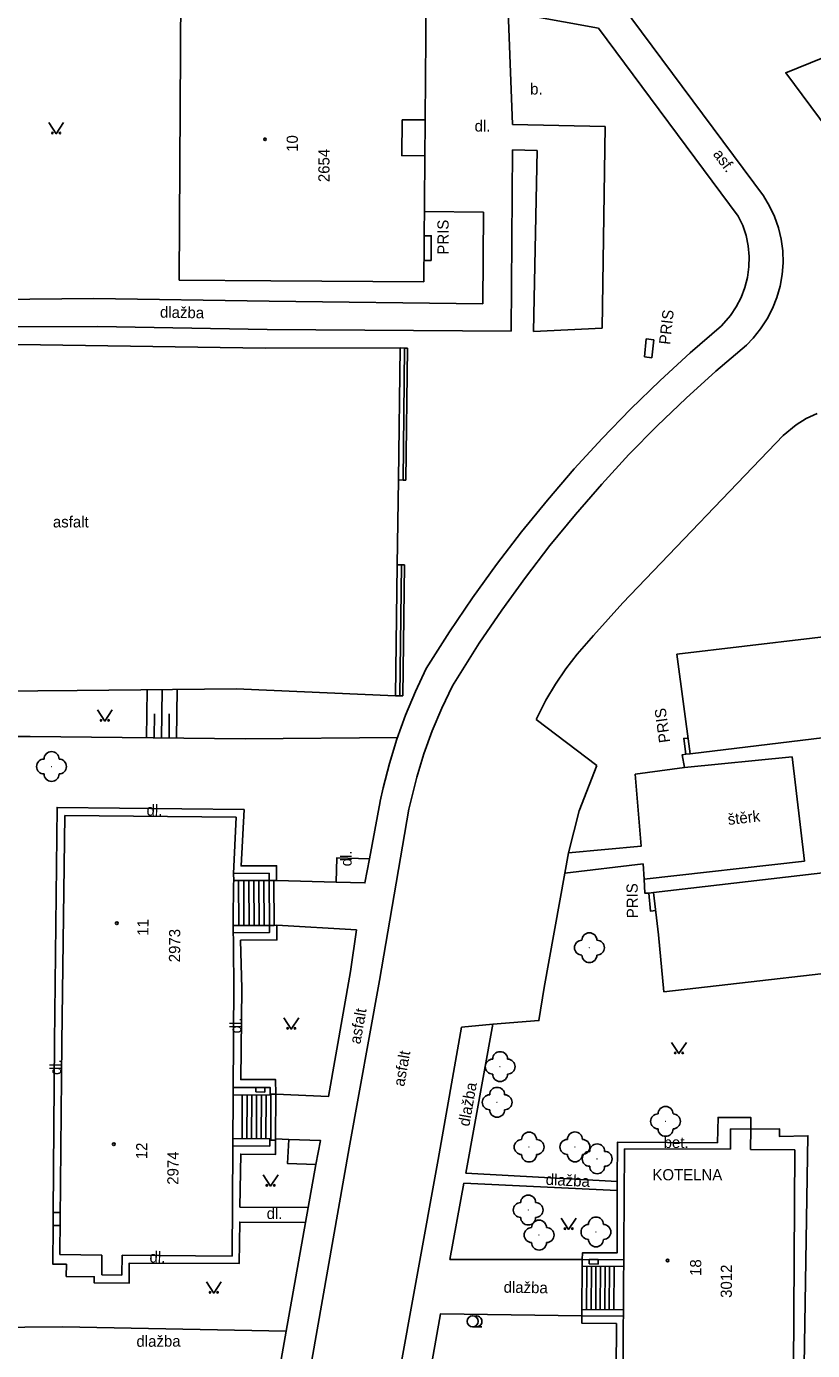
# Model space of a CAD drawing. Extents: x -584400 to -581602, y -1210894 to -1208793.
# Drawn here: x -582434.8 to -582382.1, y -1209884.4 to -1209795.7 of the extents above; entities that cross this region are included whole.
import ezdxf

# ---------------------------------------------------------------- set-up
doc = ezdxf.new("R2010")
doc.units = 0
for name, color, linetype in [('BUDOVY_MĚŘ', 7, 'Continuous'), ('POMOC_POPIS', 7, 'Continuous'), ('ROZHRANÍ_PLOCH', 7, 'Continuous'), ('VÝŠKOPIS', 7, 'Continuous'), ('ZELEŇ', 7, 'Continuous'), ('ZN_BUDOV', 7, 'Continuous'), ('ZN_DOPLŇKOVÉ', 7, 'Continuous'), ('ZN_KULTUR', 7, 'Continuous'), ('Č_POPIS_EVID', 7, 'Continuous')]:
    doc.layers.add(name, color=color, linetype=linetype)

msp = doc.modelspace()

# ---------------------------------------------------------------- linework, layer by layer
at = {"layer": 'BUDOVY_MĚŘ'}
for points in [[(-582424.56, -1209812.68), (-582424.44, -1209793.42)], [(-582408.01, -1209793.68), (-582408.16, -1209812.79)], [(-582408.14, -1209809.69), (-582407.67, -1209809.69), (-582407.68, -1209811.35), (-582408.15, -1209811.35)], [(-582418.4, -1209812.72), (-582424.56, -1209812.68)], [(-582408.16, -1209812.79), (-582418.4, -1209812.72)], [(-582393.39, -1209817.81), (-582392.89, -1209817.87), (-582392.76, -1209816.67), (-582393.26, -1209816.61), (-582393.39, -1209817.81)], [(-582368.55, -1209835.05), (-582391.22, -1209837.73)], [(-582391.22, -1209837.73), (-582390.31, -1209844.4)], [(-582390.31, -1209844.4), (-582367.85, -1209841.68)], [(-582390.45, -1209843.35), (-582390.75, -1209843.38), (-582390.62, -1209844.44)], [(-582390.31, -1209844.4), (-582390.62, -1209844.44)], [(-582432.4, -1209863.76), (-582432.22, -1209848.55)], [(-582432.22, -1209848.55), (-582420.74, -1209848.65)], [(-582420.89, -1209859.77), (-582420.93, -1209855.59), (-582420.91, -1209853.17), (-582420.9, -1209852.9), (-582420.91, -1209852.42), (-582420.74, -1209848.65)], [(-582357.03, -1209849.54), (-582392.77, -1209853.71)], [(-582392.77, -1209853.71), (-582393.1, -1209853.75)], [(-582393.1, -1209853.75), (-582392.98, -1209854.95), (-582392.63, -1209854.92)], [(-582392.77, -1209853.71), (-582392.45, -1209856.54)], [(-582392.45, -1209856.54), (-582392.08, -1209860.37)], [(-582392.08, -1209860.37), (-582375.72, -1209858.49)], [(-582420.89, -1209859.77), (-582421.01, -1209878.08)], [(-582432.55, -1209877.97), (-582432.4, -1209863.76)], [(-582419.42, -1209866.77), (-582419.42, -1209867.07)], [(-582418.82, -1209866.78), (-582419.42, -1209866.77)], [(-582418.82, -1209866.78), (-582418.82, -1209867.08)], [(-582418.82, -1209867.08), (-582419.42, -1209867.07)], [(-582387.61, -1209869.55), (-582387.62, -1209870.91)], [(-582386.26, -1209869.56), (-582387.61, -1209869.55)], [(-582386.27, -1209870.92), (-582386.26, -1209869.56)], [(-582394.92, -1209900.23), (-582394.73, -1209870.87)], [(-582394.73, -1209870.87), (-582387.62, -1209870.91)], [(-582386.27, -1209870.92), (-582383.31, -1209870.94)], [(-582383.31, -1209870.94), (-582383.49, -1209900.28)], [(-582429.72, -1209878), (-582432.55, -1209877.97)], [(-582429.73, -1209879.32), (-582429.72, -1209878)], [(-582428.38, -1209878.01), (-582428.39, -1209879.35)], [(-582421.01, -1209878.08), (-582428.38, -1209878.01)], [(-582397.09, -1209878.59), (-582397.09, -1209878.29)], [(-582397.09, -1209878.29), (-582396.49, -1209878.3)], [(-582396.49, -1209878.6), (-582396.49, -1209878.3)], [(-582397.09, -1209878.59), (-582396.49, -1209878.6)], [(-582428.39, -1209879.35), (-582429.73, -1209879.32)]]:
    msp.add_lwpolyline(points, dxfattribs=at)
at = {"layer": 'ROZHRANÍ_PLOCH'}
for points in [[(-582437.83, -1209768.38), (-582433.72, -1209768.46), (-582433.85, -1209777.62), (-582434.01, -1209782.48), (-582438.75, -1209782.44), (-582438.8, -1209776.31), (-582438.59, -1209769.87), (-582440.42, -1209769.81), (-582440.61, -1209789.09), (-582440.67, -1209801.77), (-582440.96, -1209814), (-582430.28, -1209813.89), (-582418.52, -1209814.08)], [(-582362.14, -1209828.11), (-582383.92, -1209798.77), (-582375.05, -1209795.19), (-582371.12, -1209794.73), (-582367.19, -1209794.2), (-582363.27, -1209793.58), (-582359.37, -1209792.89), (-582355.48, -1209792.11), (-582351.61, -1209791.26), (-582346.03, -1209789.89)], [(-582402.57, -1209792.87), (-582401.16, -1209794.94), (-582396.47, -1209795.78)], [(-582402.57, -1209792.87), (-582402.22, -1209802.24)], [(-582385.4, -1209807.01), (-582395.58, -1209793.3)], [(-582396.47, -1209795.78), (-582387.1, -1209808.37)], [(-582409.62, -1209801.92), (-582409.64, -1209804.32), (-582408.09, -1209804.33)], [(-582408.07, -1209801.93), (-582409.62, -1209801.92)], [(-582402.22, -1209802.24), (-582396.02, -1209802.37)], [(-582396.02, -1209802.37), (-582396.22, -1209815.89)], [(-582402.22, -1209803.93), (-582402.3, -1209816.09)], [(-582400.56, -1209803.98), (-582402.22, -1209803.93)], [(-582400.81, -1209816.1), (-582400.56, -1209803.98)], [(-582385.4, -1209807.01), (-582385, -1209807.7), (-582384.67, -1209808.41), (-582384.41, -1209809.16), (-582384.23, -1209809.93), (-582384.12, -1209810.71), (-582384.1, -1209811.5), (-582384.16, -1209812.29), (-582384.3, -1209813.07), (-582384.51, -1209813.83), (-582384.8, -1209814.57), (-582385.16, -1209815.27), (-582385.6, -1209815.93)], [(-582408.12, -1209808.07), (-582404.17, -1209808.12)], [(-582404.17, -1209808.12), (-582404.21, -1209814.26)], [(-582387.1, -1209808.37), (-582386.8, -1209809.01), (-582386.58, -1209809.68), (-582386.44, -1209810.38), (-582386.37, -1209811.08), (-582386.39, -1209811.78), (-582386.49, -1209812.48), (-582386.66, -1209813.17), (-582386.91, -1209813.83), (-582387.23, -1209814.45), (-582387.62, -1209815.04), (-582388.23, -1209815.73)], [(-582404.21, -1209814.26), (-582418.52, -1209814.08)], [(-582418.65, -1209815.98), (-582430.03, -1209815.78), (-582441.84, -1209815.83)], [(-582402.3, -1209816.09), (-582418.65, -1209815.98)], [(-582396.22, -1209815.89), (-582400.81, -1209816.1)], [(-582388.23, -1209815.73), (-582390.31, -1209817.53), (-582392.34, -1209819.39), (-582394.31, -1209821.31)], [(-582385.6, -1209815.93), (-582386.09, -1209816.55), (-582386.55, -1209817.02)], [(-582420.74, -1209840.06), (-582431.38, -1209840.17), (-582447.21, -1209840.3), (-582446.81, -1209816.9), (-582433.85, -1209817), (-582418.8, -1209817.23)], [(-582386.55, -1209817.02), (-582388.6, -1209818.76), (-582390.59, -1209820.57), (-582392.53, -1209822.44)], [(-582409.75, -1209817.21), (-582418.8, -1209817.23)], [(-582409.45, -1209817.22), (-582409.25, -1209817.22)], [(-582409.25, -1209817.22), (-582409.37, -1209826.07)], [(-582394.31, -1209821.31), (-582396.22, -1209823.29), (-582398.08, -1209825.32), (-582399.88, -1209827.41)], [(-582392.53, -1209822.44), (-582394.42, -1209824.36), (-582396.24, -1209826.34), (-582398.01, -1209828.38)], [(-582381.82, -1209821.61), (-582382.54, -1209821.95), (-582383.21, -1209822.37), (-582384.09, -1209823.07)], [(-582384.09, -1209823.07), (-582394.82, -1209834.29)], [(-582409.85, -1209826.06), (-582409.94, -1209831.74)], [(-582409.37, -1209826.07), (-582409.55, -1209826.07)], [(-582399.88, -1209827.41), (-582401.62, -1209829.54)], [(-582398.01, -1209828.38), (-582399.71, -1209830.46)], [(-582401.62, -1209829.54), (-582403.29, -1209831.73), (-582404.9, -1209833.96), (-582406.45, -1209836.24)], [(-582399.71, -1209830.46), (-582401.36, -1209832.59), (-582402.94, -1209834.78), (-582404.45, -1209837)], [(-582409.65, -1209831.74), (-582409.45, -1209831.74)], [(-582409.45, -1209831.74), (-582409.57, -1209840.52)], [(-582394.82, -1209834.29), (-582396.79, -1209836.47), (-582397.88, -1209837.73)], [(-582406.45, -1209836.24), (-582408, -1209838.69)], [(-582404.45, -1209837), (-582406.25, -1209839.85)], [(-582397.88, -1209837.73), (-582398.65, -1209838.72), (-582399.35, -1209839.75), (-582399.99, -1209840.82), (-582400.64, -1209842.11)], [(-582408, -1209838.69), (-582408.73, -1209840.24), (-582409.38, -1209841.81), (-582409.96, -1209843.42), (-582410.46, -1209845.05), (-582410.89, -1209846.7), (-582411.08, -1209847.59)], [(-582420.74, -1209840.06), (-582410.07, -1209840.52)], [(-582406.25, -1209839.85), (-582406.96, -1209841.34), (-582407.6, -1209842.86), (-582408.16, -1209844.41), (-582408.64, -1209845.98), (-582409.17, -1209848.12)], [(-582409.57, -1209840.52), (-582409.77, -1209840.52)], [(-582396.58, -1209845.19), (-582400.64, -1209842.11)], [(-582390.62, -1209844.44), (-582390.85, -1209844.47), (-582390.7, -1209845.32)], [(-582383.48, -1209844.61), (-582390.7, -1209845.32)], [(-582382.67, -1209851.61), (-582383.48, -1209844.61)], [(-582398.48, -1209851.05), (-582397.76, -1209848.23), (-582396.58, -1209845.19)], [(-582390.7, -1209845.32), (-582394.01, -1209845.77)], [(-582394.01, -1209845.77), (-582393.6, -1209850.59), (-582398.48, -1209851.05)], [(-582447.49, -1209882.95), (-582432.37, -1209882.81), (-582417.39, -1209883.09), (-582416.08, -1209875.81), (-582420.49, -1209875.79), (-582420.53, -1209878.56), (-582427.89, -1209878.54), (-582427.9, -1209879.88), (-582430.24, -1209879.86), (-582430.24, -1209879.45), (-582432.11, -1209879.43), (-582432.1, -1209878.61), (-582433.02, -1209878.6), (-582432.99, -1209876.02), (-582433, -1209875.14), (-582432.9, -1209863.73), (-582432.73, -1209848), (-582420.2, -1209848.13)], [(-582420.2, -1209848.13), (-582420.4, -1209851.92), (-582418.03, -1209851.91), (-582418.03, -1209852.89)], [(-582411.08, -1209847.59), (-582411.08, -1209847.6), (-582411.79, -1209851.44)], [(-582409.17, -1209848.12), (-582411.14, -1209859.61)], [(-582411.79, -1209851.44), (-582413.99, -1209851.39), (-582414.03, -1209853)], [(-582411.79, -1209851.44), (-582412.11, -1209853.06), (-582414.03, -1209853)], [(-582398.71, -1209852.41), (-582398.48, -1209851.05)], [(-582393.41, -1209852.82), (-582382.67, -1209851.61)], [(-582420.91, -1209852.42), (-582418.53, -1209852.41), (-582418.53, -1209852.89)], [(-582398.71, -1209852.41), (-582400.1, -1209860.06)], [(-582398.71, -1209852.41), (-582393.46, -1209851.79)], [(-582393.46, -1209851.79), (-582393.41, -1209852.82)], [(-582420.9, -1209852.9), (-582420.57, -1209852.9)], [(-582420.57, -1209852.9), (-582420.23, -1209852.89)], [(-582420.57, -1209852.9), (-582420.55, -1209855.91)], [(-582420.23, -1209852.89), (-582419.89, -1209852.89)], [(-582420.23, -1209852.89), (-582420.21, -1209855.91)], [(-582419.89, -1209852.89), (-582419.55, -1209852.89)], [(-582419.89, -1209852.89), (-582419.87, -1209855.91)], [(-582419.55, -1209852.89), (-582419.21, -1209852.89)], [(-582419.55, -1209852.89), (-582419.53, -1209855.91)], [(-582419.21, -1209852.89), (-582419.19, -1209855.91)], [(-582419.21, -1209852.89), (-582418.87, -1209852.89)], [(-582418.87, -1209852.89), (-582418.53, -1209852.89)], [(-582418.87, -1209852.89), (-582418.85, -1209855.91)], [(-582418.53, -1209852.89), (-582418.51, -1209855.91)], [(-582418.53, -1209852.89), (-582418.2, -1209852.89)], [(-582418.2, -1209852.89), (-582418.18, -1209855.91)], [(-582414.03, -1209853), (-582418.03, -1209852.89), (-582418.2, -1209852.89)], [(-582393.41, -1209852.82), (-582393.36, -1209853.74), (-582393.1, -1209853.75)], [(-582420.93, -1209855.92), (-582420.55, -1209855.91)], [(-582420.92, -1209856.4), (-582418.51, -1209856.39), (-582418.51, -1209855.91)], [(-582420.55, -1209855.91), (-582420.21, -1209855.91)], [(-582418.01, -1209855.9), (-582418, -1209856.88), (-582420.44, -1209856.9)], [(-582420.21, -1209855.91), (-582419.87, -1209855.91)], [(-582419.87, -1209855.91), (-582419.53, -1209855.91)], [(-582419.53, -1209855.91), (-582419.19, -1209855.91)], [(-582419.19, -1209855.91), (-582418.85, -1209855.91)], [(-582418.85, -1209855.91), (-582418.51, -1209855.91)], [(-582418.51, -1209855.91), (-582418.18, -1209855.91)], [(-582418.18, -1209855.91), (-582418.01, -1209855.9)], [(-582418.01, -1209855.9), (-582412.67, -1209856.2)], [(-582420.44, -1209856.9), (-582420.35, -1209860.14)], [(-582412.67, -1209856.2), (-582413.08, -1209859)], [(-582413.08, -1209859), (-582414.54, -1209867.37), (-582418.07, -1209867.21), (-582418.1, -1209866.23), (-582420.43, -1209866.24), (-582420.35, -1209860.14)], [(-582411.14, -1209859.61), (-582413.16, -1209870.81), (-582415.66, -1209885.04)], [(-582409.96, -1209886.84), (-582407.2, -1209871.59), (-582405.63, -1209862.73), (-582403.54, -1209862.52), (-582400.45, -1209862.29), (-582400.1, -1209860.06)], [(-582403.54, -1209862.52), (-582405.34, -1209872.51), (-582395.2, -1209873.08), (-582395.18, -1209870.43), (-582388.49, -1209870.47), (-582388.45, -1209868.77), (-582386.26, -1209868.78), (-582386.26, -1209869.56), (-582384.33, -1209869.55), (-582384.34, -1209870.05), (-582382.43, -1209870), (-582382.93, -1209900.73)], [(-582420.94, -1209866.76), (-582418.45, -1209866.78), (-582418.45, -1209867.29)], [(-582418.45, -1209867.29), (-582420.94, -1209867.27)], [(-582420.32, -1209867.28), (-582420.34, -1209870.2)], [(-582420, -1209867.28), (-582420.02, -1209870.2)], [(-582419.68, -1209867.28), (-582419.7, -1209870.2)], [(-582419.36, -1209867.28), (-582419.38, -1209870.2)], [(-582419.04, -1209867.29), (-582419.06, -1209870.21)], [(-582418.72, -1209867.29), (-582418.74, -1209870.21)], [(-582418.09, -1209870.22), (-582418.07, -1209867.21), (-582418.45, -1209867.21)], [(-582418.4, -1209867.21), (-582418.42, -1209870.29)], [(-582418.47, -1209870.21), (-582420.96, -1209870.19)], [(-582418.47, -1209870.21), (-582418.48, -1209870.7), (-582420.96, -1209870.68)], [(-582420.49, -1209874.79), (-582415.9, -1209874.82), (-582415.4, -1209871.94), (-582417.3, -1209871.86), (-582417.21, -1209870.25), (-582418.09, -1209870.22), (-582418.09, -1209871.25), (-582420.43, -1209871.23), (-582420.49, -1209874.79)], [(-582418.47, -1209870.29), (-582418.09, -1209870.29)], [(-582417.21, -1209870.25), (-582415.09, -1209870.32), (-582415.4, -1209871.94)], [(-582405.48, -1209873.17), (-582406.41, -1209878.29), (-582397.55, -1209878.29), (-582397.54, -1209877.85), (-582395.22, -1209877.86), (-582395.2, -1209873.68), (-582405.48, -1209873.17)], [(-582395.2, -1209873.08), (-582395.2, -1209873.68)], [(-582433, -1209875.14), (-582432.52, -1209875.15)], [(-582415.9, -1209874.82), (-582416.08, -1209875.81)], [(-582432.99, -1209876.02), (-582432.53, -1209876.02)], [(-582394.78, -1209878.76), (-582397.55, -1209878.74), (-582397.55, -1209878.29), (-582394.78, -1209878.31)], [(-582397.55, -1209878.74), (-582397.57, -1209881.64)], [(-582397.24, -1209878.74), (-582397.26, -1209881.64)], [(-582396.94, -1209878.74), (-582396.96, -1209881.64)], [(-582396.63, -1209878.75), (-582396.65, -1209881.65)], [(-582396.33, -1209878.75), (-582396.35, -1209881.65)], [(-582396.02, -1209878.75), (-582396.04, -1209881.65)], [(-582395.72, -1209878.75), (-582395.74, -1209881.65)], [(-582395.41, -1209878.75), (-582395.43, -1209881.65)], [(-582394.8, -1209882.1), (-582397.57, -1209882.08), (-582397.57, -1209881.64), (-582394.8, -1209881.66)], [(-582408.89, -1209892.38), (-582397.55, -1209892.62), (-582397.55, -1209892.18), (-582395.32, -1209892.19), (-582395.26, -1209882.59), (-582397.57, -1209882.57), (-582397.57, -1209882.08), (-582407.05, -1209881.94), (-582408.89, -1209892.38)], [(-582417.39, -1209883.09), (-582417.71, -1209885)]]:
    msp.add_lwpolyline(points, dxfattribs=at)
at = {"layer": 'VÝŠKOPIS'}
for points in [[(-582426.69, -1209840.12), (-582426.73, -1209843.34)], [(-582425.69, -1209840.11), (-582425.73, -1209843.35)], [(-582424.69, -1209840.1), (-582424.73, -1209843.36)], [(-582426.21, -1209841.73), (-582426.23, -1209843.34)], [(-582425.21, -1209841.73), (-582425.23, -1209843.35)], [(-582420.14, -1209843.41), (-582434.53, -1209843.25), (-582445.76, -1209843.25), (-582445.75, -1209854.84), (-582445.81, -1209868.43), (-582447.49, -1209882.95)], [(-582420.14, -1209843.41), (-582409.92, -1209843.31)]]:
    msp.add_lwpolyline(points, dxfattribs=at)
at = {"layer": 'ZELEŇ'}
for centre in [(-582433.1, -1209845.26), (-582397.07, -1209857.4), (-582403.05, -1209865.37), (-582403.25, -1209867.76), (-582391.97, -1209869.04), (-582401.11, -1209870.76), (-582398.04, -1209870.75), (-582396.55, -1209871.55), (-582401.17, -1209874.98), (-582396.63, -1209876.45), (-582400.44, -1209876.66)]:
    msp.add_circle(centre, 0.0005, dxfattribs=at)
for centre, start, end in [((-582433.1, -1209844.76), 0, 179.99999), ((-582433.6, -1209845.26), 89.99999, 269.99999), ((-582432.6, -1209845.26), 270, 89.99999), ((-582433.1, -1209845.76), 179.99999, 359.99999), ((-582397.57, -1209857.4), 89.99999, 269.99999), ((-582397.07, -1209856.9), 0, 179.99999), ((-582396.57, -1209857.4), 270, 89.99999), ((-582397.07, -1209857.9), 179.99999, 359.99999), ((-582403.55, -1209865.37), 89.99999, 269.99999), ((-582403.05, -1209864.87), 0, 179.99999), ((-582402.55, -1209865.37), 270, 89.99999), ((-582403.05, -1209865.87), 179.99999, 359.99999), ((-582403.25, -1209867.26), 0, 179.99999), ((-582403.75, -1209867.76), 89.99999, 269.99999), ((-582402.75, -1209867.76), 270, 89.99999), ((-582403.25, -1209868.26), 179.99999, 359.99999), ((-582392.47, -1209869.04), 89.99999, 269.99999), ((-582391.97, -1209868.54), 0, 179.99999), ((-582391.47, -1209869.04), 270, 89.99999), ((-582401.61, -1209870.76), 89.99999, 269.99999), ((-582401.11, -1209870.26), 0, 179.99999), ((-582400.61, -1209870.76), 270, 89.99999), ((-582398.54, -1209870.75), 89.99999, 269.99999), ((-582398.04, -1209870.25), 0, 179.99999), ((-582397.54, -1209870.75), 270, 89.99999), ((-582391.97, -1209869.54), 179.99999, 359.99999), ((-582398.04, -1209871.25), 179.99999, 359.99999), ((-582397.05, -1209871.55), 89.99999, 269.99999), ((-582396.55, -1209871.05), 0, 179.99999), ((-582396.05, -1209871.55), 270, 89.99999), ((-582401.11, -1209871.26), 179.99999, 359.99999), ((-582396.55, -1209872.05), 179.99999, 359.99999), ((-582401.67, -1209874.98), 89.99999, 269.99999), ((-582401.17, -1209874.48), 0, 179.99999), ((-582400.67, -1209874.98), 270, 89.99999), ((-582401.17, -1209875.48), 179.99999, 359.99999), ((-582400.44, -1209876.16), 0, 179.99999), ((-582396.63, -1209875.95), 0, 179.99999), ((-582400.94, -1209876.66), 89.99999, 269.99999), ((-582399.94, -1209876.66), 270, 89.99999), ((-582397.13, -1209876.45), 89.99999, 269.99999), ((-582396.13, -1209876.45), 270, 89.99999), ((-582400.44, -1209877.16), 179.99999, 359.99999), ((-582396.63, -1209876.95), 179.99999, 359.99999)]:
    msp.add_arc(centre, 0.5, start, end, dxfattribs=at)
at = {"layer": 'ZN_BUDOV'}
for centre in [(-582418.8, -1209803.23), (-582428.73, -1209855.76), (-582428.93, -1209870.57), (-582391.83, -1209878.36)]:
    msp.add_circle(centre, 0.0875, dxfattribs=at)
at = {"layer": 'ZN_DOPLŇKOVÉ'}
for points in [[(-582409.85, -1209826.06), (-582409.75, -1209817.21)], [(-582409.45, -1209817.22), (-582409.75, -1209817.21)], [(-582409.45, -1209817.22), (-582409.55, -1209826.07)], [(-582409.85, -1209826.06), (-582409.55, -1209826.07)], [(-582410.07, -1209840.52), (-582409.94, -1209831.74)], [(-582409.94, -1209831.74), (-582409.65, -1209831.74)], [(-582409.65, -1209831.74), (-582409.77, -1209840.52)], [(-582410.07, -1209840.52), (-582409.77, -1209840.52)]]:
    msp.add_lwpolyline(points, dxfattribs=at)
at = {"layer": 'ZN_KULTUR'}
msp.add_line((-582404.89, -1209882.815), (-582404.265, -1209882.815), dxfattribs=at)
for points in [[(-582433.29, -1209802.11), (-582432.79, -1209802.86), (-582432.29, -1209802.11)], [(-582430.03, -1209841.47), (-582429.53, -1209842.22), (-582429.03, -1209841.47)], [(-582417.54, -1209862.1), (-582417.04, -1209862.85), (-582416.54, -1209862.1)], [(-582391.57, -1209863.75), (-582391.07, -1209864.5), (-582390.57, -1209863.75)], [(-582418.93, -1209872.63), (-582418.43, -1209873.38), (-582417.93, -1209872.63)], [(-582398.96, -1209875.53), (-582398.46, -1209876.28), (-582397.96, -1209875.53)], [(-582422.73, -1209879.8), (-582422.23, -1209880.55), (-582421.73, -1209879.8)]]:
    msp.add_lwpolyline(points, dxfattribs=at)
for centre, radius in [((-582433.04, -1209802.81), 0.05), ((-582432.54, -1209802.81), 0.05), ((-582429.78, -1209842.17), 0.05), ((-582429.28, -1209842.17), 0.05), ((-582417.29, -1209862.8), 0.05), ((-582416.79, -1209862.8), 0.05), ((-582391.32, -1209864.45), 0.05), ((-582390.82, -1209864.45), 0.05), ((-582418.68, -1209873.33), 0.05), ((-582418.18, -1209873.33), 0.05), ((-582398.71, -1209876.23), 0.05), ((-582398.21, -1209876.23), 0.05), ((-582422.48, -1209880.5), 0.05), ((-582421.98, -1209880.5), 0.05), ((-582404.89, -1209882.44), 0.375)]:
    msp.add_circle(centre, radius, dxfattribs=at)
msp.add_arc((-582404.64, -1209882.44), 0.375, 249.49437, 109.04743, dxfattribs=at)

# ---------------------------------------------------------------- texts
at = {"layer": 'POMOC_POPIS'}
for s, p in [('b.', (-582401.04, -1209800.23)), ('dl.', (-582404.76, -1209802.71)), ('asfalt', (-582433.01, -1209829.24)), ('KOTELNA', (-582392.85, -1209872.99))]:
    msp.add_text(s, height=0.75, dxfattribs=at).set_placement(p)
for s, rotation, p in [('asf.', 306.9489, (-582388.83, -1209804.23)), ('PRIS', 89.99998, (-582406.5, -1209810.96)), ('dlažba', 358.99312, (-582425.84, -1209815.18)), ('PRIS', 83.66507, (-582391.67, -1209817.02)), ('PRIS', 97.80619, (-582391.65, -1209843.62)), ('dl.', 359.50094, (-582426.74, -1209848.55)), ('štěrk', 6.43277, (-582387.76, -1209849.18)), ('dl.', 89.59003, (-582413, -1209851.95)), ('PRIS', 90.75291, (-582393.81, -1209855.42)), ('asfalt', 79.77618, (-582412.42, -1209863.9)), ('dl.', 89.35735, (-582420.4, -1209863.15)), ('dl.', 89.35735, (-582432.47, -1209865.93)), ('asfalt', 79.92137, (-582409.48, -1209866.74)), ('dlažba', 79.95145, (-582405.12, -1209869.41)), ('bet.', 359.74937, (-582392.1, -1209870.82)), ('dlažba', 357.15983, (-582400.01, -1209873.29)), ('dl.', 359.50094, (-582418.69, -1209875.58)), ('dl.', 359.50094, (-582426.54, -1209878.5)), ('dlažba', 359.1539, (-582402.82, -1209880.52)), ('dlažba', 0.30711, (-582427.41, -1209884.15))]:
    msp.add_text(s, height=0.75, rotation=rotation, dxfattribs=at).set_placement(p)
at = {"layer": 'Č_POPIS_EVID'}
for s, rotation, p in [('10', 89.99998, (-582416.6, -1209804.07)), ('2654', 89.99998, (-582414.48, -1209806.1)), ('11', 89.59003, (-582426.61, -1209856.6)), ('2973', 89.59003, (-582424.49, -1209858.38)), ('12', 89.59003, (-582426.69, -1209871.58)), ('2974', 89.59003, (-582424.6, -1209873.29)), ('18', 89.61026, (-582389.58, -1209879.4)), ('3012', 89.61026, (-582387.53, -1209880.87))]:
    msp.add_text(s, height=0.75, rotation=rotation, dxfattribs=at).set_placement(p)

doc.saveas('drawing.dxf')
